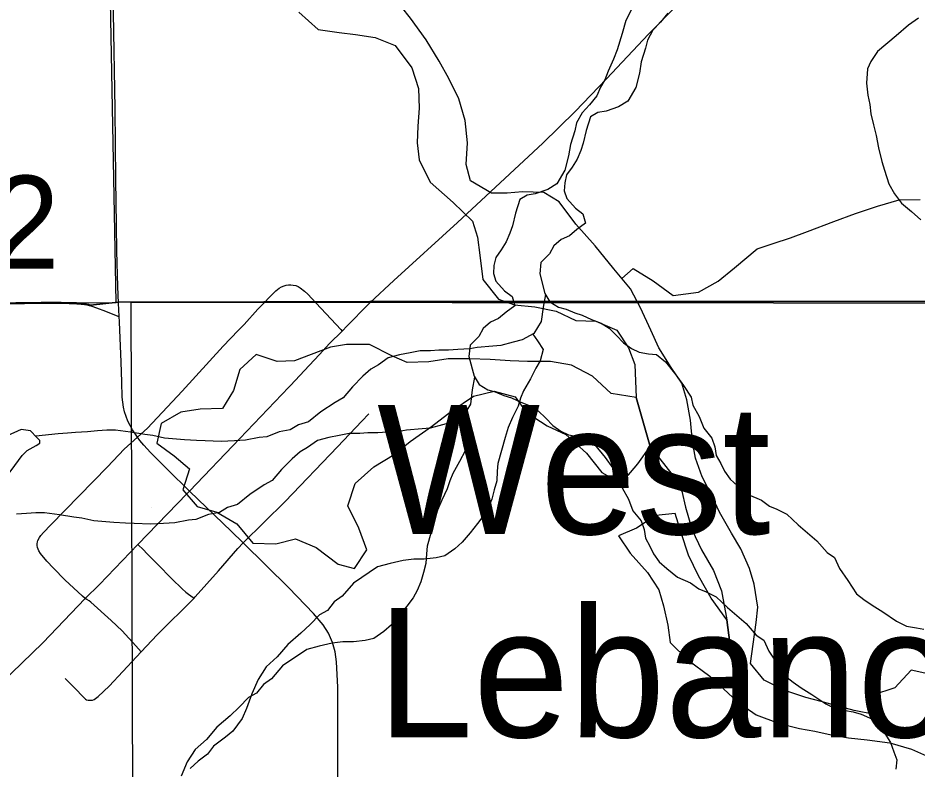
# Model space of a CAD drawing. Extents: x -21.1 to 50.3, y -4.9 to 22.1.
# Drawn here: x 7.848 to 8.398, y 20.149 to 20.608 of the extents above; entities that cross this region are included whole.
import ezdxf

# ---------------------------------------------------------------- set-up
doc = ezdxf.new("R2010")
doc.units = 0
for name, color, linetype in [('GM_X_Corporation', 7, 'Continuous'), ('GM_X_County_Road', 7, 'Continuous'), ('GM_X_Major_Lake', 7, 'Continuous'), ('GM_X_Major_River', 7, 'Continuous'), ('GM_X_Minor_Lake', 7, 'Continuous'), ('GM_X_Minor_River', 7, 'Continuous'), ('GM_X_Rail_Line_Text', 7, 'Continuous'), ('GM_X_State_Route', 7, 'Continuous'), ('GM_X_Township_Road', 7, 'Continuous'), ('GM_X_Township_Road_Text', 7, 'Continuous'), ('GM_X_Unincorporated_Location', 7, 'Continuous'), ('GM_X_Unincorporated_Text', 7, 'Continuous')]:
    doc.layers.add(name, color=color, linetype=linetype)

msp = doc.modelspace()

# ---------------------------------------------------------------- linework, layer by layer
at = {"layer": 'GM_X_Corporation'}
for points in [[(7.89976, 20.9), (6.88768, 20.9), (6.89298, 20.43015), (6.89867, 20.4302), (7.90835, 20.43439)], [(8.9, 19.43609), (8.9, 20.43347), (7.91745, 20.43447), (7.92096, 19.4142)]]:
    msp.add_lwpolyline(points, close=True, dxfattribs=at)
at = {"layer": 'GM_X_County_Road'}
msp.add_line((7.91019, 20.42589), (7.90983, 20.43411), dxfattribs=at)
for points in [[(7.90983, 20.43411), (7.90938, 20.44431), (7.90886, 20.46588), (7.90857, 20.48164), (7.90828, 20.50961), (7.90776, 20.55283), (7.90684, 20.61158), (7.90654, 20.63017), (7.90624, 20.64567), (7.9062, 20.6705), (7.90609, 20.68911), (7.90592, 20.72617), (7.90589, 20.73065), (7.90587, 20.73542), (7.90538, 20.77251), (7.90493, 20.80036), (7.90414, 20.85304), (7.90409, 20.86415), (7.90403, 20.87799), (7.90387, 20.88657), (7.90364, 20.89901), (7.90362, 20.9)], [(7.92144, 20.35218), (7.91849, 20.35657), (7.91561, 20.36191), (7.91445, 20.36468), (7.91358, 20.36754), (7.91294, 20.37049), (7.91246, 20.37348), (7.91218, 20.3765), (7.91182, 20.38588), (7.91147, 20.39802), (7.91037, 20.4226), (7.91019, 20.42589)], [(7.95322, 20.31915), (7.94001, 20.33225), (7.92934, 20.34276), (7.92729, 20.34499), (7.92533, 20.34725), (7.92282, 20.35014), (7.92144, 20.35218)], [(7.9861, 20.28745), (7.97875, 20.29474), (7.9586, 20.31403), (7.95322, 20.31915)], [(8.04384, 20.08452), (8.04397, 20.15286), (8.04401, 20.19941), (8.04326, 20.21485), (8.04234, 20.22089), (8.04067, 20.22671), (8.0382, 20.23223), (8.03496, 20.23736), (8.02908, 20.24443), (8.01407, 20.26001), (7.9861, 20.28745)]]:
    msp.add_lwpolyline(points, dxfattribs=at)
at = {"layer": 'GM_X_Major_Lake'}
for points in [[(8.37212, 20.18269), (8.35961, 20.18497), (8.349, 20.188), (8.33953, 20.19065), (8.33005, 20.19293), (8.31792, 20.1971), (8.30466, 20.20355), (8.29633, 20.21379), (8.29785, 20.22554), (8.29975, 20.23882), (8.30089, 20.2483), (8.29863, 20.26233), (8.2956, 20.27181), (8.2903, 20.28395), (8.28462, 20.29343), (8.27742, 20.30633), (8.27288, 20.31581), (8.26682, 20.32794), (8.26266, 20.33932), (8.26077, 20.34918), (8.25964, 20.36246), (8.25737, 20.37497), (8.25435, 20.38521), (8.2479, 20.39469), (8.24033, 20.40683), (8.23541, 20.41744), (8.22897, 20.4311), (8.22291, 20.44285), (8.21269, 20.45499), (8.20132, 20.46902), (8.18958, 20.48229), (8.17935, 20.49595), (8.16988, 20.50163), (8.15699, 20.50201), (8.14751, 20.50125), (8.13804, 20.50125), (8.12515, 20.50883), (8.1225, 20.51869), (8.12327, 20.53197), (8.12176, 20.54562), (8.11798, 20.5589), (8.11192, 20.57141), (8.10586, 20.58203), (8.09791, 20.59492), (8.08844, 20.6082), (8.07745, 20.62223)], [(8.02021, 20.61198), (8.03195, 20.60136), (8.04484, 20.59947), (8.05469, 20.59833), (8.06683, 20.59644), (8.07895, 20.59151), (8.08918, 20.57786), (8.09334, 20.56534), (8.09372, 20.5532), (8.09295, 20.54221), (8.09257, 20.53197), (8.0937, 20.52172), (8.10051, 20.50807), (8.11453, 20.49556), (8.12628, 20.48418), (8.1293, 20.47432), (8.13081, 20.46332), (8.1327, 20.44853), (8.14217, 20.4364), (8.15202, 20.43299), (8.16453, 20.43185), (8.17742, 20.4292), (8.18955, 20.42351), (8.20168, 20.42313), (8.21456, 20.41744), (8.22176, 20.40683), (8.22554, 20.39658), (8.22643, 20.37637)], [(8.22643, 20.37637), (8.23499, 20.34652)], [(8.23499, 20.34652), (8.24825, 20.32946), (8.25431, 20.31922), (8.25658, 20.30936), (8.26074, 20.29533), (8.26642, 20.28319), (8.27361, 20.27067), (8.27854, 20.25816), (8.28177, 20.24046)], [(8.28177, 20.24046), (8.28835, 20.19027)], [(8.52271, 20.07738), (8.52104, 20.08372), (8.51574, 20.09662), (8.50589, 20.10837), (8.49376, 20.12013), (8.48391, 20.12582), (8.47293, 20.13226), (8.45928, 20.14288), (8.45588, 20.15653), (8.45058, 20.16943), (8.44225, 20.17967), (8.43277, 20.18801), (8.41913, 20.19749), (8.40663, 20.20697), (8.3945, 20.20962), (8.38464, 20.19901), (8.37099, 20.19445), (8.37212, 20.18269)], [(8.28835, 20.19027), (8.29972, 20.18231), (8.31336, 20.17738), (8.32625, 20.17397), (8.33573, 20.17245), (8.34558, 20.17018), (8.35619, 20.16828), (8.36757, 20.16714), (8.38159, 20.16525), (8.39485, 20.16146), (8.40584, 20.15653), (8.41911, 20.14894), (8.42896, 20.14288), (8.4426, 20.13264), (8.44979, 20.12316), (8.45396, 20.1133), (8.4585, 20.10306), (8.46684, 20.09016), (8.4729, 20.08068), (8.48312, 20.06627), (8.48994, 20.05641), (8.49903, 20.04352), (8.50547, 20.03328)]]:
    msp.add_lwpolyline(points, dxfattribs=at)
at = {"layer": 'GM_X_Major_River'}
for points in [[(8.37212, 20.18269), (8.35961, 20.18497), (8.349, 20.188), (8.33953, 20.19065), (8.33005, 20.19293), (8.31792, 20.1971), (8.30466, 20.20355), (8.29633, 20.21379), (8.29785, 20.22554), (8.29975, 20.23882), (8.30089, 20.2483), (8.29863, 20.26233), (8.2956, 20.27181), (8.2903, 20.28395), (8.28462, 20.29343), (8.27742, 20.30633), (8.27288, 20.31581), (8.26682, 20.32794), (8.26266, 20.33932), (8.26077, 20.34918), (8.25964, 20.36246), (8.25737, 20.37497), (8.25435, 20.38521), (8.2479, 20.39469), (8.24033, 20.40683), (8.23541, 20.41744), (8.22897, 20.4311), (8.22291, 20.44285), (8.21269, 20.45499), (8.20132, 20.46902), (8.18958, 20.48229), (8.17935, 20.49595), (8.16988, 20.50163), (8.15699, 20.50201), (8.14751, 20.50125), (8.13804, 20.50125), (8.12515, 20.50883), (8.1225, 20.51869), (8.12327, 20.53197), (8.12176, 20.54562), (8.11798, 20.5589), (8.11192, 20.57141), (8.10586, 20.58203), (8.09791, 20.59492), (8.08844, 20.6082), (8.07745, 20.62223)], [(8.02021, 20.61198), (8.03195, 20.60136), (8.04484, 20.59947), (8.05469, 20.59833), (8.06683, 20.59644), (8.07895, 20.59151), (8.08918, 20.57786), (8.09334, 20.56534), (8.09372, 20.5532), (8.09295, 20.54221), (8.09257, 20.53197), (8.0937, 20.52172), (8.10051, 20.50807), (8.11453, 20.49556), (8.12628, 20.48418), (8.1293, 20.47432), (8.13081, 20.46332), (8.1327, 20.44853), (8.14217, 20.4364), (8.15202, 20.43299), (8.16453, 20.43185), (8.17742, 20.4292), (8.18955, 20.42351), (8.20168, 20.42313), (8.21456, 20.41744), (8.22176, 20.40683), (8.22554, 20.39658), (8.22643, 20.37637)], [(8.22643, 20.37637), (8.21113, 20.37876), (8.19976, 20.38937), (8.18688, 20.3962), (8.17399, 20.39847), (8.15997, 20.39847), (8.14935, 20.39885), (8.13722, 20.39961), (8.12471, 20.39999), (8.11145, 20.39999), (8.09969, 20.39809), (8.08643, 20.39771), (8.07695, 20.40188), (8.06331, 20.4087), (8.04928, 20.4087), (8.03943, 20.40718), (8.02767, 20.40263), (8.01744, 20.39884), (8.00683, 20.39846), (7.99394, 20.40263), (7.98408, 20.39352), (7.98028, 20.38063), (7.97345, 20.36963), (7.9598, 20.36925), (7.94805, 20.36735), (7.93592, 20.36052), (7.93326, 20.34839), (7.94387, 20.3408), (7.95334, 20.33284), (7.94916, 20.31994), (7.95788, 20.3097), (7.97, 20.30629), (7.98213, 20.29909), (7.99198, 20.28733), (8.006, 20.28695), (8.01814, 20.28999), (8.03064, 20.28468), (8.04428, 20.27444), (8.05414, 20.27179), (8.06172, 20.28317), (8.0568, 20.29644), (8.04999, 20.31009), (8.05455, 20.32375), (8.06592, 20.33399), (8.07843, 20.34158), (8.08829, 20.34954), (8.10119, 20.35865), (8.1137, 20.36813), (8.12697, 20.37723), (8.13949, 20.38027), (8.15237, 20.37686), (8.15919, 20.36737), (8.17208, 20.35903), (8.18344, 20.35372), (8.19594, 20.34235), (8.20541, 20.33059), (8.21716, 20.32376), (8.2274, 20.3359), (8.23499, 20.34652)], [(8.23499, 20.34652), (8.22643, 20.37637)], [(8.23499, 20.34652), (8.24825, 20.32946), (8.25431, 20.31922), (8.25658, 20.30936), (8.26074, 20.29533), (8.26642, 20.28319), (8.27361, 20.27067), (8.27854, 20.25816), (8.28177, 20.24046)], [(8.28177, 20.24046), (8.27235, 20.25377), (8.26445, 20.26746), (8.25844, 20.28), (8.25396, 20.29367), (8.25022, 20.30544), (8.23847, 20.30435), (8.22668, 20.29643), (8.21567, 20.29191), (8.22283, 20.28127), (8.23339, 20.26947), (8.24016, 20.25882), (8.24315, 20.24895), (8.24575, 20.23718), (8.24722, 20.22655), (8.25816, 20.21589), (8.27138, 20.20598), (8.28835, 20.19027)], [(8.28835, 20.19027), (8.28177, 20.24046)], [(8.52271, 20.07738), (8.52104, 20.08372), (8.51574, 20.09662), (8.50589, 20.10837), (8.49376, 20.12013), (8.48391, 20.12582), (8.47293, 20.13226), (8.45928, 20.14288), (8.45588, 20.15653), (8.45058, 20.16943), (8.44225, 20.17967), (8.43277, 20.18801), (8.41913, 20.19749), (8.40663, 20.20697), (8.3945, 20.20962), (8.38464, 20.19901), (8.37099, 20.19445), (8.37212, 20.18269)], [(8.28835, 20.19027), (8.29972, 20.18231), (8.31336, 20.17738), (8.32625, 20.17397), (8.33573, 20.17245), (8.34558, 20.17018), (8.35619, 20.16828), (8.36757, 20.16714), (8.38159, 20.16525), (8.39485, 20.16146), (8.40584, 20.15653), (8.41911, 20.14894), (8.42896, 20.14288), (8.4426, 20.13264), (8.44979, 20.12316), (8.45396, 20.1133), (8.4585, 20.10306), (8.46684, 20.09016), (8.4729, 20.08068), (8.48312, 20.06627), (8.48994, 20.05641), (8.49903, 20.04352), (8.50547, 20.03328)]]:
    msp.add_lwpolyline(points, dxfattribs=at)
at = {"layer": 'GM_X_Minor_Lake'}
for points in [[(7.85997, 20.35194), (7.85613, 20.35607), (7.85043, 20.35677), (7.84175, 20.35288), (7.83649, 20.34903), (7.83128, 20.33987), (7.82871, 20.33225), (7.82993, 20.32505), (7.83753, 20.32362), (7.84426, 20.33166), (7.85099, 20.34084), (7.85399, 20.34391)], [(7.85399, 20.34391), (7.85944, 20.347), (7.86172, 20.34856), (7.86173, 20.35001), (7.85997, 20.35194)]]:
    msp.add_lwpolyline(points, dxfattribs=at)
at = {"layer": 'GM_X_Minor_River'}
for points in [[(8.22458, 20.61554), (8.22006, 20.60677), (8.21782, 20.59878), (8.21483, 20.58889), (8.21258, 20.58318), (8.20919, 20.57594), (8.20732, 20.57061), (8.20468, 20.56604), (8.20243, 20.56071), (8.19789, 20.55536), (8.19335, 20.5504), (8.18996, 20.5443), (8.18884, 20.53936), (8.18622, 20.53099), (8.18512, 20.52414), (8.18288, 20.51539), (8.17798, 20.50701), (8.17229, 20.50356), (8.16469, 20.50086), (8.15975, 20.50007), (8.1552, 20.49738), (8.15258, 20.48901), (8.15072, 20.4814), (8.14922, 20.47684), (8.14697, 20.4715), (8.14395, 20.46655), (8.14055, 20.46197), (8.13943, 20.45703), (8.13908, 20.45209), (8.14063, 20.44754), (8.14599, 20.44149), (8.15058, 20.43809), (8.15213, 20.4324), (8.14683, 20.42857), (8.14228, 20.42475), (8.13734, 20.42244), (8.1328, 20.41862), (8.13016, 20.41367)], [(8.24572, 20.61123), (8.24118, 20.60588), (8.23664, 20.60092), (8.23325, 20.59482), (8.23213, 20.58988), (8.22951, 20.5815), (8.22841, 20.57466), (8.22617, 20.56591), (8.22127, 20.55752), (8.21558, 20.55407), (8.20798, 20.55137), (8.20304, 20.55058), (8.19849, 20.5479), (8.19587, 20.53953), (8.19401, 20.53192), (8.19251, 20.52735), (8.19026, 20.52202), (8.18724, 20.51707), (8.18384, 20.51249), (8.18272, 20.50754), (8.18237, 20.5026), (8.18392, 20.49805), (8.18928, 20.492), (8.19387, 20.48861), (8.19542, 20.48292), (8.19011, 20.47909), (8.18557, 20.47527), (8.18063, 20.47296), (8.17608, 20.46914), (8.17345, 20.46418)], [(8.39896, 20.60814), (8.3929, 20.60393), (8.38532, 20.59743), (8.37395, 20.58787), (8.3698, 20.58177), (8.36792, 20.5772), (8.36721, 20.56846), (8.36801, 20.56125), (8.36918, 20.55555), (8.36998, 20.54986), (8.37154, 20.54303), (8.3731, 20.53658), (8.37466, 20.52899), (8.37661, 20.52064), (8.37816, 20.51533), (8.38087, 20.50699), (8.38433, 20.50093), (8.38855, 20.49525), (8.39467, 20.48997), (8.40041, 20.48506)], [(8.21763, 20.44913), (8.22449, 20.45529), (8.23679, 20.44761), (8.24912, 20.4388), (8.26461, 20.44068), (8.27658, 20.44742), (8.28662, 20.45562), (8.30036, 20.46733), (8.31014, 20.4706), (8.32067, 20.47389), (8.33119, 20.47793), (8.34734, 20.48401), (8.36049, 20.48887), (8.37402, 20.49337), (8.3872, 20.4971), (8.40008, 20.4974)], [(8.17345, 20.46418), (8.16815, 20.45884), (8.16742, 20.45199), (8.17054, 20.43985), (8.17361, 20.43493), (8.17896, 20.43154), (8.18353, 20.43043), (8.18887, 20.42818), (8.19345, 20.42668), (8.19917, 20.42405), (8.2049, 20.42181), (8.20986, 20.4188), (8.21446, 20.41426), (8.21867, 20.40973), (8.22364, 20.40634), (8.22822, 20.40408), (8.23393, 20.40297), (8.23888, 20.40262), (8.24424, 20.39809), (8.25075, 20.39015), (8.25536, 20.38372), (8.25997, 20.37652), (8.26113, 20.37159), (8.26498, 20.36478), (8.26768, 20.35757), (8.27266, 20.35152), (8.2746, 20.34621), (8.27539, 20.3409), (8.27808, 20.33597), (8.28039, 20.33143), (8.28384, 20.32651), (8.28843, 20.32236), (8.29493, 20.31707), (8.30295, 20.3137), (8.30792, 20.30993), (8.31249, 20.30805), (8.3186, 20.30505), (8.32549, 20.29863), (8.33696, 20.28881), (8.34309, 20.28163), (8.34768, 20.27861), (8.35076, 20.27179), (8.35575, 20.2646), (8.36113, 20.25627), (8.36571, 20.25288), (8.37068, 20.24949), (8.37717, 20.24535), (8.38558, 20.2397), (8.39169, 20.23669), (8.39779, 20.23558), (8.40236, 20.23485)], [(8.17086, 20.43933), (8.16944, 20.43149), (8.16835, 20.42274), (8.16382, 20.4155), (8.15661, 20.41166), (8.15129, 20.41011), (8.14369, 20.40817), (8.13874, 20.40777), (8.12923, 20.40695), (8.12467, 20.40617), (8.11743, 20.40575), (8.11173, 20.40534), (8.10564, 20.4053), (8.10069, 20.4049), (8.09422, 20.40486), (8.08814, 20.40369), (8.08167, 20.40251), (8.07483, 20.40057), (8.06876, 20.39636), (8.06421, 20.39368), (8.05928, 20.38947), (8.05285, 20.38298), (8.04718, 20.37611), (8.04225, 20.37342), (8.03352, 20.36767), (8.02594, 20.36155), (8.01986, 20.35962), (8.01493, 20.35655), (8.00808, 20.35538), (8.00049, 20.35229), (7.99592, 20.35189), (7.98756, 20.35032), (7.98071, 20.34991), (7.97272, 20.34948), (7.96282, 20.34981), (7.95749, 20.35016), (7.95025, 20.3505), (7.93806, 20.35157), (7.93082, 20.35305), (7.92587, 20.35378), (7.91711, 20.35525), (7.90797, 20.35634), (7.90264, 20.35631), (7.89693, 20.3559), (7.89084, 20.35549), (7.88361, 20.35507), (7.87867, 20.35466), (7.87296, 20.35425), (7.85931, 20.35264)], [(8.16321, 20.41518), (8.16613, 20.41096), (8.16958, 20.40566), (8.16772, 20.39881), (8.16508, 20.39423), (8.16169, 20.38776), (8.15754, 20.38052), (8.15567, 20.37595), (8.15417, 20.371), (8.15078, 20.36414), (8.14815, 20.35805), (8.14628, 20.35196), (8.1418, 20.33598), (8.14145, 20.33142), (8.1411, 20.32534), (8.13961, 20.32001), (8.13812, 20.3143), (8.13586, 20.30898), (8.13322, 20.3044), (8.12945, 20.29944), (8.12491, 20.29372), (8.11999, 20.28799), (8.11545, 20.28379), (8.10938, 20.27958), (8.10406, 20.27841), (8.09683, 20.27761), (8.09036, 20.27757), (8.08389, 20.27678), (8.07591, 20.27483), (8.06831, 20.27289), (8.05352, 20.26293), (8.04671, 20.25491), (8.04178, 20.25147), (8.03762, 20.24613), (8.03269, 20.24344), (8.02701, 20.23771), (8.02133, 20.23236), (8.01338, 20.22548), (8.00695, 20.21784), (8.00013, 20.21173), (7.99522, 20.2041), (7.99147, 20.19534), (7.98809, 20.18621), (7.98546, 20.18012), (7.97979, 20.17249), (7.97525, 20.16866), (7.96804, 20.1633), (7.96426, 20.15834), (7.95858, 20.15413), (7.95365, 20.14955)], [(8.13016, 20.41367), (8.12486, 20.40832), (8.12413, 20.40148), (8.12725, 20.38934), (8.13032, 20.38442), (8.13567, 20.38103), (8.14024, 20.37991), (8.14558, 20.37766), (8.15016, 20.37617), (8.15588, 20.37354), (8.16161, 20.37129), (8.16657, 20.36828), (8.17117, 20.36375), (8.17538, 20.35921), (8.18035, 20.35582), (8.18493, 20.35357), (8.19064, 20.35246), (8.19559, 20.35211), (8.20095, 20.34757), (8.20746, 20.33963), (8.21207, 20.3332), (8.21668, 20.32601), (8.21785, 20.32108), (8.22169, 20.31426), (8.22439, 20.30706), (8.22938, 20.301), (8.23131, 20.2957), (8.2321, 20.29038), (8.23479, 20.28546), (8.2371, 20.28091), (8.24055, 20.27599), (8.24514, 20.27184), (8.25164, 20.26656), (8.25966, 20.26318), (8.26463, 20.25941), (8.2692, 20.25754), (8.27531, 20.25453), (8.2822, 20.24811), (8.29367, 20.2383), (8.29981, 20.23111), (8.30439, 20.2281), (8.30747, 20.22128), (8.31246, 20.21409), (8.31784, 20.20576), (8.32242, 20.20237), (8.32739, 20.19897), (8.33388, 20.19483), (8.34229, 20.18918), (8.3484, 20.18618), (8.3545, 20.18507), (8.35907, 20.18433), (8.36402, 20.18284), (8.37089, 20.17984), (8.37585, 20.17721), (8.3774, 20.17266), (8.38201, 20.16547), (8.38395, 20.15978), (8.38588, 20.15485), (8.38515, 20.14915)], [(8.12758, 20.38881), (8.12615, 20.38097), (8.12506, 20.37223), (8.12053, 20.36499), (8.11332, 20.36115), (8.108, 20.3596), (8.1004, 20.35766), (8.09545, 20.35725), (8.08594, 20.35644), (8.08138, 20.35565), (8.07415, 20.35523), (8.06844, 20.35482), (8.06235, 20.35479), (8.0574, 20.35438), (8.05093, 20.35434), (8.04485, 20.35317), (8.03838, 20.35199), (8.03154, 20.35006), (8.02547, 20.34584), (8.02092, 20.34316), (8.01599, 20.33895), (8.00956, 20.33246), (8.00389, 20.32559), (7.99896, 20.3229), (7.99023, 20.31716), (7.98265, 20.31104), (7.97657, 20.3091), (7.97164, 20.30604), (7.9648, 20.30486), (7.9572, 20.30178), (7.95263, 20.30137), (7.94427, 20.29981), (7.93742, 20.29939), (7.92943, 20.29897), (7.91953, 20.29929), (7.9142, 20.29964), (7.90696, 20.29998), (7.89477, 20.30105), (7.88753, 20.30253), (7.88258, 20.30326), (7.87382, 20.30474), (7.86468, 20.30583), (7.85935, 20.30579), (7.85364, 20.30538), (7.84755, 20.30497)], [(8.11992, 20.36466), (8.12284, 20.36044), (8.1263, 20.35514), (8.12443, 20.34829), (8.12179, 20.34372), (8.1184, 20.33724), (8.11426, 20.33), (8.11238, 20.32543), (8.11088, 20.32048), (8.10749, 20.31363), (8.10486, 20.30753), (8.10299, 20.30144), (8.09852, 20.28546), (8.09816, 20.2809), (8.09781, 20.27482), (8.09632, 20.2695), (8.09483, 20.26379), (8.09257, 20.25846), (8.08994, 20.25389), (8.08616, 20.24893), (8.08162, 20.2432), (8.0767, 20.23748), (8.07216, 20.23327), (8.06609, 20.22906), (8.06077, 20.22789), (8.05354, 20.22709), (8.04707, 20.22706), (8.0406, 20.22626), (8.03262, 20.22432), (8.02502, 20.22238), (8.01023, 20.21241), (8.00342, 20.2044), (7.99849, 20.20095), (7.99433, 20.19561), (7.9894, 20.19293), (7.98372, 20.18719), (7.97804, 20.18185), (7.97009, 20.17496), (7.96366, 20.16733), (7.95684, 20.16121), (7.95194, 20.15359), (7.94818, 20.14483)]]:
    msp.add_lwpolyline(points, dxfattribs=at)
at = {"layer": 'GM_X_Rail_Line_Text'}
for points in [[(7.83134, 20.43401), (7.86249, 20.43452), (7.87479, 20.43449), (7.88413, 20.43425), (7.88686, 20.43402), (7.88883, 20.43382), (7.89038, 20.43349), (7.89163, 20.4332), (7.89265, 20.43291), (7.90962, 20.43466), (7.99877, 20.43475), (8.03033, 20.43483), (8.06362, 20.435), (8.9, 20.43501)], [(8.9, 20.43501), (8.06362, 20.435), (8.03033, 20.43483), (7.99877, 20.43475), (7.90962, 20.43466), (7.89265, 20.43291), (7.89163, 20.4332), (7.89038, 20.43349), (7.88883, 20.43382), (7.88686, 20.43402), (7.88413, 20.43425), (7.87479, 20.43449), (7.86249, 20.43452), (7.83134, 20.43401)]]:
    msp.add_lwpolyline(points, dxfattribs=at)
at = {"layer": 'GM_X_State_Route'}
for points in [[(8.06383, 20.43445), (8.07832, 20.44799), (8.1172, 20.48343), (8.16937, 20.53193), (8.18904, 20.55111), (8.20828, 20.57124), (8.23389, 20.59837), (8.25989, 20.62502), (8.31974, 20.68745), (8.42091, 20.79269), (8.42581, 20.79765)], [(7.77645, 20.14266), (7.81235, 20.17716), (7.86368, 20.22645), (7.88955, 20.25347), (7.89824, 20.26202), (7.92174, 20.28643), (7.95185, 20.31773), (7.95322, 20.31915), (7.98408, 20.3514), (8.01404, 20.38275), (8.01495, 20.38372), (8.02654, 20.39602), (8.03267, 20.40264), (8.03884, 20.40933), (8.04658, 20.41702), (8.04966, 20.42008), (8.06255, 20.43326), (8.06383, 20.43445)]]:
    msp.add_lwpolyline(points, dxfattribs=at)
at = {"layer": 'GM_X_Township_Road'}
for points in [[(7.99898, 20.43421), (8.00228, 20.43771), (8.00604, 20.44148), (8.00812, 20.44313), (8.0096, 20.44394), (8.01121, 20.44465), (8.01239, 20.44495), (8.01384, 20.44521), (8.01526, 20.44523)], [(8.01526, 20.44523), (8.01667, 20.44512), (8.0182, 20.44474), (8.01963, 20.44419), (8.02103, 20.44339), (8.02357, 20.44143), (8.02569, 20.43952), (8.03054, 20.43428)], [(7.60182, 20.43159), (7.61119, 20.43159), (7.62056, 20.43146), (7.63905, 20.43122), (7.64823, 20.43135), (7.66082, 20.4316), (7.69479, 20.43236), (7.71979, 20.43274), (7.72933, 20.43283), (7.75394, 20.43316), (7.76626, 20.43315), (7.80343, 20.43331), (7.83155, 20.43346), (7.8627, 20.43398), (7.875, 20.43394), (7.88434, 20.4337), (7.88707, 20.43347), (7.88904, 20.43328), (7.89059, 20.43295), (7.89184, 20.43265), (7.89286, 20.43236)], [(7.98367, 20.41787), (7.98668, 20.421), (7.995, 20.43036), (7.99898, 20.43421)], [(8.03054, 20.43428), (8.03369, 20.43087), (8.04571, 20.41796), (8.04658, 20.41702)], [(7.89286, 20.43236), (7.89348, 20.43219), (7.89631, 20.43127), (7.9019, 20.42913), (7.9095, 20.42613), (7.91019, 20.42589)], [(7.92144, 20.35218), (7.92753, 20.35772), (7.94869, 20.38031), (7.97386, 20.40769), (7.98307, 20.41724), (7.98367, 20.41787)], [(7.9861, 20.28745), (8.01174, 20.31274), (8.04385, 20.34615), (8.05867, 20.36186), (8.06288, 20.36637)], [(7.86028, 20.28817), (7.86049, 20.28891), (7.86146, 20.29073), (7.86243, 20.292), (7.86391, 20.29386), (7.86857, 20.29858), (7.90311, 20.33404), (7.91337, 20.34472), (7.92144, 20.35218)], [(7.88955, 20.25347), (7.8879, 20.25496), (7.87702, 20.265), (7.87013, 20.27202), (7.86607, 20.27637), (7.86214, 20.28102), (7.8612, 20.2826), (7.86067, 20.28374), (7.86036, 20.28468), (7.86018, 20.28586), (7.86019, 20.28683), (7.86028, 20.28817)], [(7.92174, 20.28643), (7.92508, 20.28317), (7.92724, 20.28105), (7.93377, 20.27448), (7.9424, 20.26558), (7.94887, 20.25939), (7.95111, 20.25743), (7.9527, 20.25617), (7.95407, 20.25524), (7.95609, 20.25379)], [(7.95609, 20.25379), (7.95679, 20.2545), (7.97105, 20.27053), (7.98288, 20.28404), (7.9861, 20.28745)], [(7.92381, 20.22102), (7.92055, 20.22454), (7.91202, 20.23374), (7.90538, 20.24014), (7.89298, 20.25127), (7.89184, 20.25203), (7.89057, 20.25284), (7.88955, 20.25347)], [(7.92381, 20.22102), (7.93357, 20.23127), (7.95609, 20.25379)], [(7.89247, 20.19131), (7.89386, 20.19143), (7.89504, 20.19187), (7.89745, 20.19366), (7.90409, 20.1999), (7.92089, 20.21794), (7.92381, 20.22102)], [(7.87726, 20.20455), (7.88373, 20.1982), (7.8879, 20.19377), (7.88878, 20.19274), (7.88969, 20.19201), (7.89035, 20.19161), (7.89138, 20.19131), (7.89247, 20.19131)]]:
    msp.add_lwpolyline(points, dxfattribs=at)
at = {"layer": 'GM_X_Unincorporated_Location'}
msp.add_line((7.93027, 20.30912), (7.93027, 20.30912), dxfattribs=at)

# ---------------------------------------------------------------- texts
at = {"layer": 'GM_X_Township_Road_Text'}
msp.add_text('512', height=0.056818, rotation=0, dxfattribs=at).set_placement((7.74716, 20.45512))
at = {"layer": 'GM_X_Unincorporated_Text'}
for s, p in [('West', (8.06799, 20.29288)), ('Lebanon', (8.06799, 20.16872))]:
    msp.add_text(s, height=0.078977, rotation=0, dxfattribs=at).set_placement(p)

doc.saveas('drawing.dxf')
